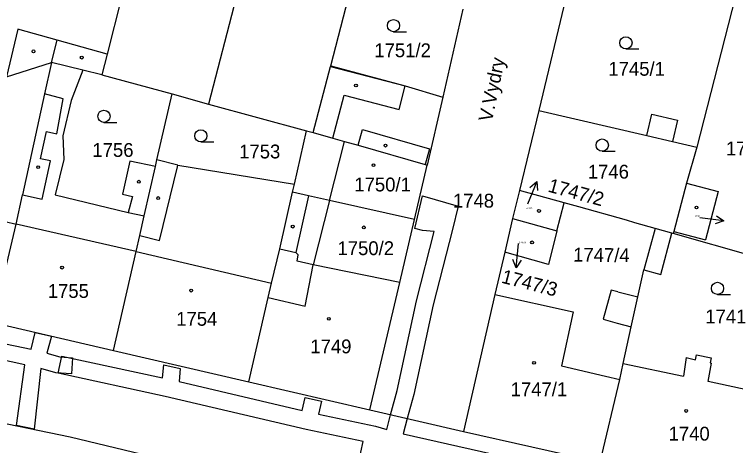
# Model space of a CAD drawing. Extents: x -755819 to -753140, y -1169796 to -1166000.
# Drawn here: x -754828 to -754739.3, y -1168020.1 to -1167967.1 of the extents above; entities that cross this region are included whole.
import ezdxf

# ---------------------------------------------------------------- set-up
doc = ezdxf.new("R2010")
doc.units = 0
for name, color, linetype in [('Vrstva 1', 7, 'Continuous'), ('Vrstva 15', 7, 'Continuous'), ('Vrstva 16', 7, 'Continuous'), ('Vrstva 18', 7, 'Continuous'), ('Vrstva 19', 7, 'Continuous'), ('Vrstva 25', 7, 'Continuous'), ('Vrstva 27', 7, 'Continuous'), ('Vrstva 4', 7, 'Continuous')]:
    doc.layers.add(name, color=color, linetype=linetype)

msp = doc.modelspace()

# ---------------------------------------------------------------- linework, layer by layer
at = {"layer": 'Vrstva 1'}
for p, q in [((-754798, -1167954.24), (-754804.15, -1167978.15)), ((-754737.3, -1167956.87), (-754744.12, -1167983.43)), ((-754789.13, -1167973.42), (-754786.45, -1167963.15)), ((-754759.99, -1167964.04), (-754763.54, -1167978.9)), ((-754814.65, -1167964.14), (-754816.61, -1167972)), ((-754772.87, -1167966.47), (-754775.35, -1167977.27)), ((-754816.61, -1167972), (-754817.26, -1167974.51)), ((-754823.48, -1167973.01), (-754824.31, -1167976.85)), ((-754819.61, -1167973.95), (-754823.48, -1167973.01)), ((-754791.28, -1167981.63), (-754789.15, -1167973.5)), ((-754789.15, -1167973.5), (-754789.13, -1167973.42)), ((-754789.13, -1167973.42), (-754779.96, -1167975.9)), ((-754819.61, -1167973.95), (-754821.06, -1167977.67)), ((-754817.26, -1167974.51), (-754819.61, -1167973.95)), ((-754817.26, -1167974.51), (-754808.64, -1167976.85)), ((-754779.96, -1167975.9), (-754775.35, -1167977.27)), ((-754824.31, -1167976.85), (-754827.02, -1167989.28)), ((-754810.49, -1167984.97), (-754808.64, -1167976.85)), ((-754808.64, -1167976.85), (-754804.15, -1167978.15)), ((-754775.35, -1167977.27), (-754777.27, -1167985.63)), ((-754821.06, -1167977.67), (-754822.05, -1167982.03)), ((-754804.15, -1167978.15), (-754792.12, -1167981.4)), ((-754763.54, -1167978.9), (-754765.9, -1167988.74)), ((-754763.54, -1167978.9), (-754750.27, -1167982)), ((-754793.6, -1167987.98), (-754792.12, -1167981.4)), ((-754792.12, -1167981.4), (-754791.28, -1167981.63)), ((-754822.05, -1167982.03), (-754821.94, -1167984.95)), ((-754750.27, -1167982), (-754747.11, -1167982.73)), ((-754747.11, -1167982.73), (-754744.12, -1167983.43)), ((-754744.12, -1167983.43), (-754745.38, -1167987.86)), ((-754821.94, -1167984.95), (-754823, -1167989.29)), ((-754813.81, -1167985.13), (-754814.75, -1167989.22)), ((-754810.67, -1167985.8), (-754813.81, -1167985.13)), ((-754810.67, -1167985.8), (-754810.49, -1167984.97)), ((-754807.94, -1167985.63), (-754810.49, -1167984.97)), ((-754812.06, -1167991.89), (-754810.67, -1167985.8)), ((-754807.94, -1167985.63), (-754793.6, -1167987.98)), ((-754778.84, -1167992.34), (-754777.27, -1167985.63)), ((-754793.82, -1167988.98), (-754793.6, -1167987.98)), ((-754745.38, -1167987.86), (-754746.96, -1167993.81)), ((-754745.38, -1167987.86), (-754741.51, -1167988.87)), ((-754765.9, -1167988.74), (-754766.78, -1167992.2)), ((-754760.44, -1167990.27), (-754765.9, -1167988.74)), ((-754741.51, -1167988.87), (-754743.05, -1167994.83)), ((-754827.81, -1167992.89), (-754827.02, -1167989.28)), ((-754823, -1167989.29), (-754814.04, -1167991.45)), ((-754814.75, -1167989.22), (-754813.49, -1167989.51)), ((-754813.49, -1167989.51), (-754814.04, -1167991.45)), ((-754795.39, -1167995.94), (-754793.82, -1167988.98)), ((-754791.88, -1167989.41), (-754793.82, -1167988.98)), ((-754789.26, -1167990), (-754791.88, -1167989.41)), ((-754778.84, -1167992.34), (-754789.26, -1167990)), ((-754761.32, -1167993.73), (-754760.44, -1167990.27)), ((-754758.63, -1167990.78), (-754760.44, -1167990.27)), ((-754752.78, -1167992.42), (-754758.63, -1167990.78)), ((-754812.61, -1167994.28), (-754812.06, -1167991.89)), ((-754780.65, -1168000.08), (-754778.84, -1167992.34)), ((-754766.78, -1167992.2), (-754767.73, -1167996.35)), ((-754766.78, -1167992.2), (-754761.32, -1167993.73)), ((-754751.73, -1167992.72), (-754752.78, -1167992.42)), ((-754830.67, -1168004.97), (-754827.81, -1167992.89)), ((-754829.17, -1167992.58), (-754827.81, -1167992.89)), ((-754749.23, -1167993.42), (-754751.73, -1167992.72)), ((-754761.32, -1167993.73), (-754762.36, -1167997.87)), ((-754749.23, -1167993.42), (-754750.62, -1167998.52)), ((-754747.18, -1167993.99), (-754749.23, -1167993.42)), ((-754747.02, -1167994.04), (-754747.18, -1167993.99)), ((-754746.96, -1167993.81), (-754747.02, -1167994.04)), ((-754735.53, -1167997.3), (-754747.02, -1167994.04)), ((-754746.96, -1167993.81), (-754743.05, -1167994.83)), ((-754813.05, -1167996.25), (-754812.61, -1167994.28)), ((-754796.41, -1168000.16), (-754795.39, -1167995.94)), ((-754795.39, -1167995.94), (-754793.41, -1167996.37)), ((-754815.85, -1168008.45), (-754813.05, -1167996.25)), ((-754793.41, -1167996.37), (-754793.13, -1167996.67)), ((-754793.27, -1167997.44), (-754793.13, -1167996.67)), ((-754767.73, -1167996.35), (-754768.93, -1168001.53)), ((-754762.36, -1167997.87), (-754767.73, -1167996.35)), ((-754791.27, -1167997.91), (-754793.27, -1167997.44)), ((-754780.65, -1168000.08), (-754791.27, -1167997.91)), ((-754751.35, -1168001.83), (-754750.62, -1167998.52)), ((-754796.81, -1168001.92), (-754796.41, -1168000.16)), ((-754784.34, -1168015.74), (-754780.65, -1168000.08)), ((-754799.19, -1168012.3), (-754796.81, -1168001.92)), ((-754768.93, -1168001.53), (-754772.81, -1168018.39)), ((-754768.93, -1168001.53), (-754759.31, -1168003.69)), ((-754752.17, -1168005.53), (-754751.35, -1168001.83)), ((-754759.31, -1168003.69), (-754760.76, -1168010.31)), ((-754830.67, -1168004.97), (-754815.85, -1168008.45)), ((-754753.16, -1168010.02), (-754752.17, -1168005.53)), ((-754815.85, -1168008.45), (-754799.19, -1168012.3)), ((-754744.27, -1168009.56), (-754744.15, -1168008.96)), ((-754744.15, -1168008.96), (-754742.35, -1168009.35)), ((-754753.6, -1168011.99), (-754753.16, -1168010.02)), ((-754753.16, -1168010.02), (-754745.75, -1168011.6)), ((-754745.42, -1168009.31), (-754745.75, -1168011.6)), ((-754745.42, -1168009.31), (-754744.27, -1168009.56)), ((-754742.74, -1168012.24), (-754742.31, -1168009.99)), ((-754742.35, -1168009.35), (-754742.48, -1168009.95)), ((-754742.48, -1168009.95), (-754742.31, -1168009.99)), ((-754760.76, -1168010.31), (-754755.33, -1168011.58)), ((-754755.33, -1168011.58), (-754753.6, -1168011.99)), ((-754799.19, -1168012.3), (-754784.34, -1168015.74)), ((-754756.01, -1168022.15), (-754753.6, -1168011.99)), ((-754735.54, -1168013.78), (-754742.74, -1168012.24)), ((-754784.34, -1168015.74), (-754772.81, -1168018.39)), ((-754830.98, -1168017.01), (-754821.16, -1168019.03)), ((-754821.16, -1168019.03), (-754806.94, -1168022.45)), ((-754772.81, -1168018.39), (-754756.01, -1168022.15))]:
    msp.add_line(p, q, dxfattribs=at)
at = {"layer": 'Vrstva 16'}
for p, q in [((-754763.778, -1167987.658), (-754764.95, -1167990.42)), ((-754740.786, -1167992.503), (-754743.76, -1167992.11)), ((-754766.326, -1167998.266), (-754766.04, -1167995.28))]:
    msp.add_line(p, q, dxfattribs=at)
for points in [[(-754764.629, -1167988.384), (-754763.778, -1167987.658), (-754763.709, -1167988.774)], [(-754741.712, -1167991.876), (-754740.786, -1167992.503), (-754741.843, -1167992.868)], [(-754765.733, -1167997.319), (-754766.326, -1167998.266), (-754766.729, -1167997.223)]]:
    msp.add_lwpolyline(points, dxfattribs=at)
at = {"layer": 'Vrstva 25'}
for p, q in [((-754781.41, -1167969.23), (-754779.81, -1167969.23)), ((-754752.83, -1167971.34), (-754751.23, -1167971.34)), ((-754817.01, -1167980.38), (-754815.41, -1167980.38)), ((-754805.1, -1167982.78), (-754803.5, -1167982.78)), ((-754755.74, -1167983.92), (-754754.14, -1167983.92)), ((-754741.57, -1168001.54), (-754739.97, -1168001.54))]:
    msp.add_line(p, q, dxfattribs=at)
for centre, radius in [((-754781.41, -1167968.48), 0.75), ((-754752.83, -1167970.59), 0.75), ((-754825.68, -1167971.64), 0.175), ((-754819.75, -1167972.41), 0.175), ((-754786.03, -1167975.85), 0.175), ((-754817.01, -1167979.63), 0.75), ((-754805.1, -1167982.03), 0.75), ((-754755.74, -1167983.17), 0.75), ((-754782.39, -1167983.24), 0.175), ((-754825.1, -1167985.89), 0.175), ((-754783.87, -1167985.64), 0.175), ((-754812.72, -1167987.67), 0.175), ((-754810.34, -1167989.68), 0.175), ((-754763.52, -1167991.27), 0.175), ((-754744.15, -1167990.85), 0.175), ((-754793.8, -1167993.2), 0.175), ((-754785.05, -1167993.29), 0.175), ((-754764.37, -1167995.14), 0.175), ((-754822.16, -1167998.24), 0.175), ((-754741.57, -1168000.79), 0.75), ((-754806.29, -1168001.07), 0.175), ((-754789.37, -1168004.54), 0.175), ((-754764.13, -1168009.95), 0.175), ((-754745.43, -1168015.87), 0.175)]:
    msp.add_circle(centre, radius, dxfattribs=at)
at = {"layer": 'Vrstva 27'}
for p, q in [((-754778.78, -1167993.41), (-754777.85, -1167989.42)), ((-754777.85, -1167989.42), (-754773.47, -1167990.68)), ((-754773.47, -1167990.68), (-754774.17, -1167993.57)), ((-754777.85, -1167993.66), (-754778.78, -1167993.41)), ((-754778.57, -1168002.34), (-754776.39, -1167993.81)), ((-754776.39, -1167993.81), (-754777.85, -1167993.66)), ((-754774.17, -1167993.57), (-754776.53, -1168002.82)), ((-754780.96, -1168013.35), (-754778.57, -1168002.34)), ((-754776.53, -1168002.82), (-754778.92, -1168013.85)), ((-754825.98, -1168008.26), (-754825.45, -1168006.2)), ((-754825.45, -1168006.2), (-754823.46, -1168006.66)), ((-754833.13, -1168006.76), (-754825.98, -1168008.26)), ((-754823.46, -1168006.66), (-754824.03, -1168008.76)), ((-754826.73, -1168010.19), (-754838.3, -1168007.72)), ((-754824.03, -1168008.76), (-754822.42, -1168009.23)), ((-754822.65, -1168011.23), (-754822.19, -1168009.11)), ((-754822.42, -1168009.23), (-754820.88, -1168009.32)), ((-754822.19, -1168009.11), (-754809.81, -1168011.8)), ((-754820.88, -1168009.32), (-754821, -1168011.32)), ((-754827.76, -1168017.67), (-754826.73, -1168010.19)), ((-754824.76, -1168010.63), (-754825.58, -1168018.12)), ((-754822.91, -1168011.18), (-754824.76, -1168010.63)), ((-754809.81, -1168011.8), (-754809.65, -1168010.19)), ((-754809.65, -1168010.19), (-754807.63, -1168010.66)), ((-754807.63, -1168010.66), (-754807.78, -1168012.26)), ((-754821, -1168011.32), (-754822.91, -1168011.18)), ((-754809.49, -1168014.08), (-754822.65, -1168011.23)), ((-754807.78, -1168012.26), (-754792.66, -1168015.8)), ((-754781.76, -1168016.33), (-754780.96, -1168013.35)), ((-754792.16, -1168018.13), (-754809.49, -1168014.08)), ((-754792.66, -1168015.8), (-754792.26, -1168014.21)), ((-754792.26, -1168014.21), (-754790.25, -1168014.68)), ((-754778.92, -1168013.85), (-754779.71, -1168016.8)), ((-754790.25, -1168014.68), (-754790.65, -1168016.25)), ((-754790.65, -1168016.25), (-754783.64, -1168017.74)), ((-754782.24, -1168018.14), (-754781.76, -1168016.33)), ((-754779.71, -1168016.8), (-754780.21, -1168018.66)), ((-754825.58, -1168018.12), (-754827.76, -1168017.67)), ((-754785.14, -1168019.63), (-754792.16, -1168018.13)), ((-754783.64, -1168017.74), (-754782.24, -1168018.14)), ((-754780.21, -1168018.66), (-754765.12, -1168022.08)), ((-754786.77, -1168026.97), (-754785.14, -1168019.63))]:
    msp.add_line(p, q, dxfattribs=at)
at = {"layer": 'Vrstva 4'}
for p, q in [((-754827.6, -1167968.92), (-754829, -1167974.76)), ((-754822.75, -1167970.28), (-754827.6, -1167968.92)), ((-754823.48, -1167973.01), (-754822.75, -1167970.28)), ((-754816.61, -1167972), (-754822.75, -1167970.28)), ((-754829, -1167974.76), (-754823.48, -1167973.01)), ((-754789.15, -1167973.5), (-754779.96, -1167975.9)), ((-754780.72, -1167978.81), (-754779.96, -1167975.9)), ((-754822.02, -1167977.47), (-754824.31, -1167976.85)), ((-754788.86, -1167982.32), (-754787.49, -1167977.04)), ((-754787.49, -1167977.04), (-754780.72, -1167978.81)), ((-754822.81, -1167981.79), (-754822.02, -1167977.47)), ((-754750.27, -1167982), (-754749.65, -1167979.36)), ((-754749.65, -1167979.36), (-754746.5, -1167980.09)), ((-754746.5, -1167980.09), (-754747.11, -1167982.73)), ((-754824.8, -1167984.85), (-754824.06, -1167981.51)), ((-754824.06, -1167981.51), (-754822.81, -1167981.79)), ((-754791.28, -1167981.63), (-754788.86, -1167982.32)), ((-754785.77, -1167983.2), (-754785.22, -1167981.27)), ((-754785.22, -1167981.27), (-754776.97, -1167983.62)), ((-754788.86, -1167982.32), (-754787.42, -1167982.73)), ((-754789.26, -1167990), (-754787.42, -1167982.73)), ((-754787.42, -1167982.73), (-754785.77, -1167983.2)), ((-754785.77, -1167983.2), (-754777.52, -1167985.56)), ((-754776.97, -1167983.62), (-754777.52, -1167985.56)), ((-754823.59, -1167985.11), (-754824.8, -1167984.85)), ((-754824.6, -1167989.83), (-754823.59, -1167985.11)), ((-754810.2, -1167994.9), (-754807.98, -1167985.83)), ((-754807.98, -1167985.83), (-754807.94, -1167985.63)), ((-754777.52, -1167985.56), (-754777.27, -1167985.63)), ((-754827.02, -1167989.28), (-754824.6, -1167989.83)), ((-754791.88, -1167989.41), (-754793.41, -1167996.37)), ((-754789.26, -1167990), (-754791.27, -1167997.91)), ((-754814.04, -1167991.45), (-754812.06, -1167991.89)), ((-754813.05, -1167996.25), (-754827.81, -1167992.89)), ((-754748.53, -1167999.08), (-754747.18, -1167993.99)), ((-754812.61, -1167994.28), (-754810.2, -1167994.9)), ((-754813.05, -1167996.25), (-754796.41, -1168000.16)), ((-754792.26, -1168002.96), (-754791.27, -1167997.91)), ((-754750.62, -1167998.52), (-754748.53, -1167999.08)), ((-754754.65, -1168001.02), (-754755.63, -1168004.59)), ((-754753.81, -1168001.22), (-754754.65, -1168001.02)), ((-754753.81, -1168001.22), (-754751.35, -1168001.83)), ((-754796.81, -1168001.92), (-754792.26, -1168002.96)), ((-754755.63, -1168004.59), (-754753.89, -1168005.06)), ((-754753.89, -1168005.06), (-754752.17, -1168005.53))]:
    msp.add_line(p, q, dxfattribs=at)

# ---------------------------------------------------------------- texts
at = {"layer": 'Vrstva 15'}
msp.add_text('V.Vydry', height=1.7, rotation=78.32333, dxfattribs=at).set_placement((-754769.309, -1167980.387))
at = {"layer": 'Vrstva 16'}
for s, rotation, p in [('1747/2', 344.69141, (-754762.521, -1167988.874)), ('1747/3', 345.60814, (-754768.246, -1168000.079))]:
    msp.add_text(s, height=1.7, rotation=rotation, dxfattribs=at).set_placement(p)
at = {"layer": 'Vrstva 18'}
for s, p in [('1751/2', (-754783.767, -1167972.36)), ('1745/1', (-754754.987, -1167974.64)), ('1743/1', (-754740.537, -1167984.44)), ('1756', (-754818.437, -1167984.62)), ('1753', (-754800.387, -1167984.81)), ('1746', (-754757.517, -1167987.29)), ('1748', (-754774.107, -1167990.86)), ('1741', (-754743.077, -1168005.1))]:
    msp.add_text(s, height=1.7, dxfattribs=at).set_placement(p)
msp.add_text('1747/4', height=1.7, rotation=359.35913, dxfattribs=at).set_placement((-754759.329, -1167997.494))
at = {"layer": 'Vrstva 19'}
for s, height, p in [('1750/1', 1.7, (-754786.227, -1167988.87)), ('1747/2', 0.2, (-754765.154, -1167991.01)), ('1742', 0.2, (-754744.364, -1167992.02)), ('1750/2', 1.7, (-754788.297, -1167996.7)), ('1747/3', 0.2, (-754765.994, -1167995.24)), ('1755', 1.7, (-754823.917, -1168001.96)), ('1754', 1.7, (-754808.127, -1168005.39)), ('1749', 1.7, (-754791.637, -1168008.78)), ('1747/1', 1.7, (-754767.007, -1168014.05)), ('1740', 1.7, (-754747.587, -1168019.51))]:
    msp.add_text(s, height=height, dxfattribs=at).set_placement(p)

doc.saveas('drawing.dxf')
